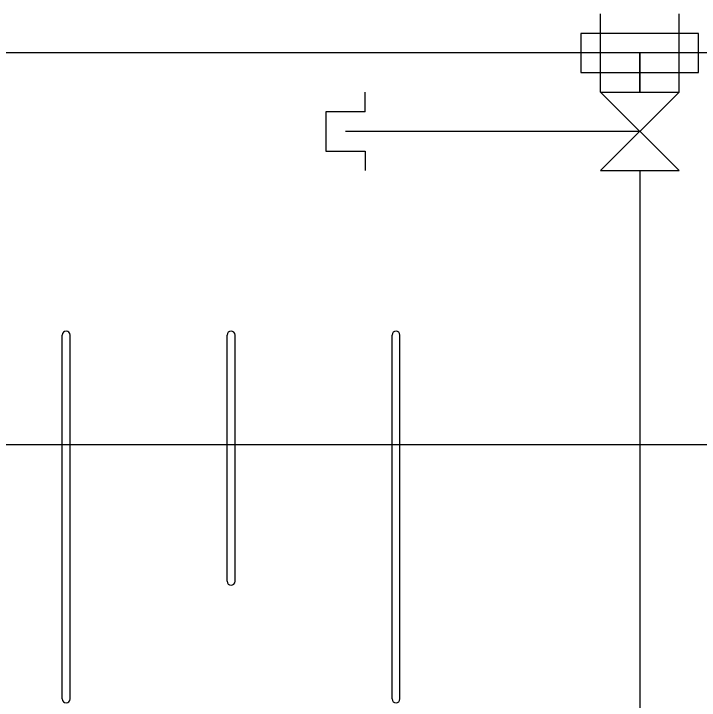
# Model space of a CAD drawing. Extents: x -264205 to -263659, y -1242401 to -1242060.
# Drawn here: x -263832.358 to -263827.989, y -1242086.765 to -1242082.39 of the extents above; entities that cross this region are included whole.
import ezdxf

# ---------------------------------------------------------------- set-up
doc = ezdxf.new("R2010")
doc.units = 0
doc.layers.add('RAM_NA_TLAC_12xA4_1-250', color=7, linetype='Continuous')
doc.layers.add('SITUACIA_DSP_2D', color=7, linetype='Continuous')

msp = doc.modelspace()

# ---------------------------------------------------------------- linework, layer by layer
at = {"layer": 'RAM_NA_TLAC_12xA4_1-250'}
msp.add_lwpolyline([(-263980.2898, -1242085.136), (-263770.2898, -1242085.136), (-263770.2898, -1242307.886), (-263980.2898, -1242307.886)], close=True, dxfattribs=at)
at = {"layer": 'SITUACIA_DSP_2D'}
for p, q in [((-263828.6178, -1242082.8899), (-263828.6178, -1242082.3899)), ((-263828.1178, -1242082.8899), (-263828.1178, -1242082.3899)), ((-263827.9928, -1242082.5149), (-263828.7428, -1242082.5149)), ((-263828.7428, -1242082.5149), (-263828.7428, -1242082.7649)), ((-263827.9928, -1242082.7649), (-263827.9928, -1242082.5149)), ((-263788.1428, -1242082.6399), (-263924.1428, -1242082.6399)), ((-263828.3678, -1242082.6399), (-263828.3678, -1242082.8899)), ((-263828.3678, -1242082.8899), (-263828.3678, -1242082.6399)), ((-263828.7428, -1242082.7649), (-263827.9928, -1242082.7649)), ((-263830.1178, -1242083.0149), (-263830.1178, -1242082.8899)), ((-263828.1178, -1242082.8899), (-263828.6179, -1242083.3899)), ((-263828.6178, -1242082.8899), (-263828.1178, -1242082.8899)), ((-263828.1179, -1242083.3899), (-263828.6178, -1242082.8899)), ((-263830.1178, -1242083.0149), (-263830.3678, -1242083.0149)), ((-263830.3678, -1242083.0149), (-263830.3678, -1242083.2649)), ((-263828.3678, -1242083.1399), (-263830.2428, -1242083.1399)), ((-263830.3678, -1242083.2649), (-263830.1178, -1242083.2649)), ((-263830.1178, -1242083.2649), (-263830.1178, -1242083.3899)), ((-263828.6179, -1242083.3899), (-263828.1179, -1242083.3899)), ((-263828.3679, -1242083.3899), (-263828.3678, -1242093.0073)), ((-263832.0489, -1242086.7564), (-263832.0489, -1242084.4373)), ((-263831.9989, -1242086.7564), (-263831.9989, -1242084.4373)), ((-263830.9977, -1242086.0064), (-263830.9977, -1242084.4373)), ((-263830.9477, -1242086.0064), (-263830.9477, -1242084.4373)), ((-263829.9466, -1242086.7564), (-263829.9466, -1242084.4373)), ((-263829.8966, -1242086.7564), (-263829.8966, -1242084.4373))]:
    msp.add_line(p, q, dxfattribs=at)
for centre, start, end in [((-263832.0239, -1242084.4373), 0, 180), ((-263830.9727, -1242084.4373), 90, 180), ((-263830.9727, -1242084.4373), 0, 90), ((-263829.9216, -1242084.4373), 0, 180), ((-263830.9727, -1242086.0064), 180, 270), ((-263830.9727, -1242086.0064), 270, 0), ((-263832.0239, -1242086.7564), 180, 0), ((-263829.9216, -1242086.7564), 180, 0)]:
    msp.add_arc(centre, 0.025, start, end, dxfattribs=at)

doc.saveas('drawing.dxf')
